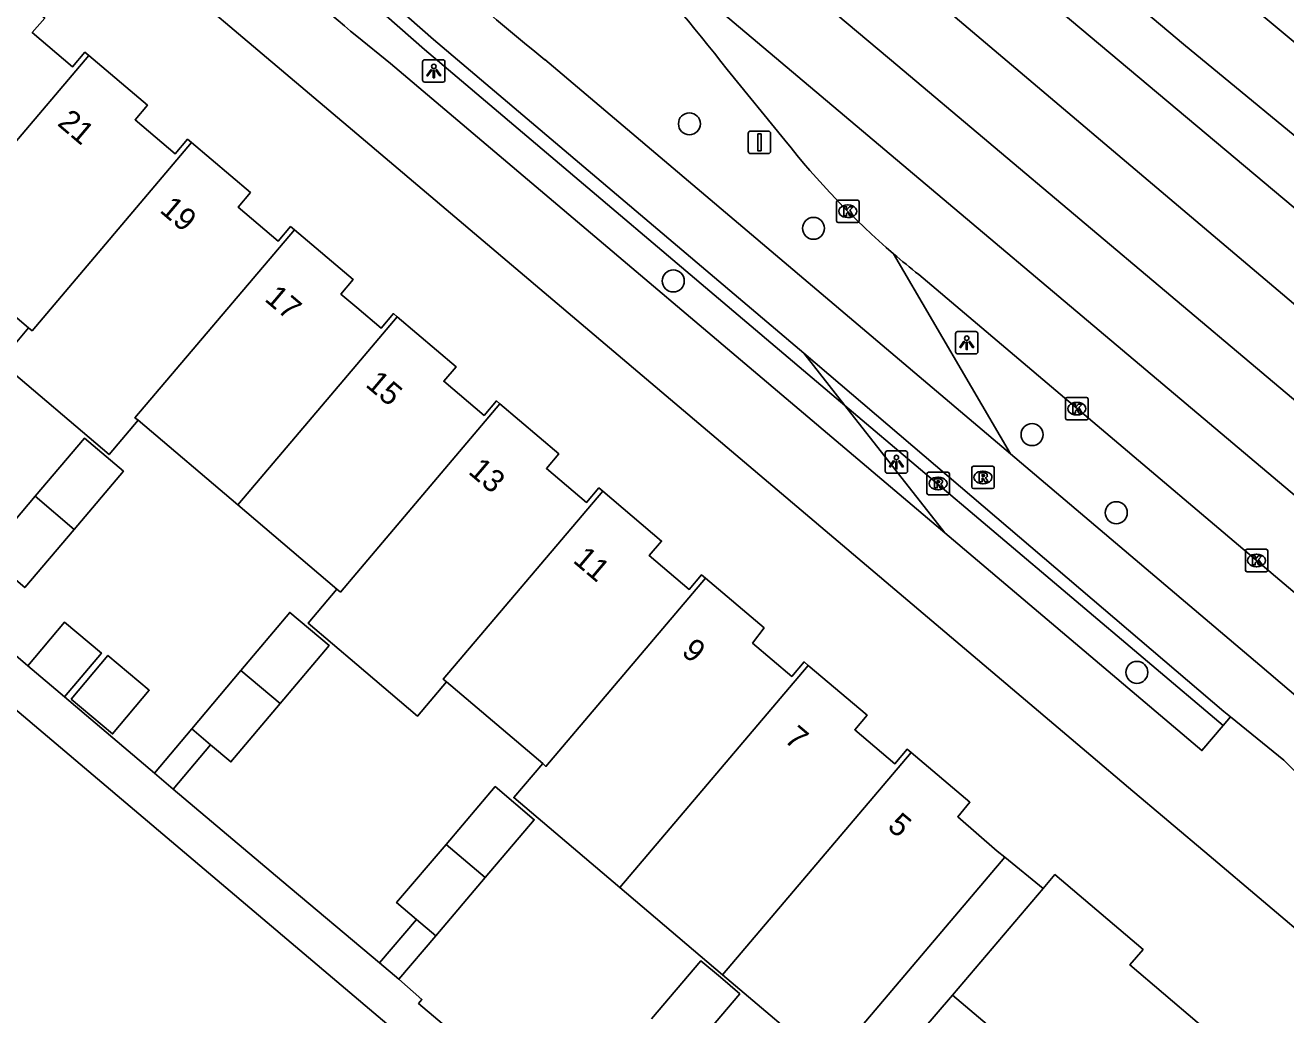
# Model space of a CAD drawing. Extents: x 156414 to 157775, y 382335 to 383765.
# Drawn here: x 156985.2 to 157041.4, y 382811.9 to 382856 of the extents above; entities that cross this region are included whole.
import ezdxf

# ---------------------------------------------------------------- set-up
doc = ezdxf.new("R2010")
doc.units = 0
for name, color, linetype in [('IMGEO_Berm_groen', 7, 'Continuous'), ('IMGEO_Boom', 7, 'Continuous'), ('IMGEO_Fietspad_gesloten', 7, 'Continuous'), ('IMGEO_Haag', 7, 'Continuous'), ('IMGEO_Kolk', 7, 'Continuous'), ('IMGEO_Lichtpunt', 7, 'Continuous'), ('IMGEO_Pand', 7, 'Continuous'), ('IMGEO_Pand_nummerreeks', 7, 'Continuous'), ('IMGEO_Rijbaan_regionaal_gesloten', 7, 'Continuous'), ('IMGEO_Rioolput', 7, 'Continuous'), ('IMGEO_Verkeersbordpaal', 7, 'Continuous'), ('IMGEO_Voetpad_open', 7, 'Continuous')]:
    doc.layers.add(name, color=color, linetype=linetype)

msp = doc.modelspace()

# ---------------------------------------------------------------- linework, layer by layer
at = {"layer": 'IMGEO_Berm_groen'}
for points in [[(157029.109, 382836.876), (157023.909, 382845.783)], [(157021.741, 382839.034), (157026.185, 382833.362)]]:
    msp.add_lwpolyline(points, dxfattribs=at)
at = {"layer": 'IMGEO_Boom'}
for centre in [(157014.815, 382851.572), (157020.34, 382846.918), (157014.095, 382844.576), (157030.074, 382837.733), (157033.822, 382834.256), (157034.741, 382827.145)]:
    msp.add_circle(centre, 0.489, dxfattribs=at)
at = {"layer": 'IMGEO_Fietspad_gesloten'}
for points in [[(157019.915, 382841.365), (157003.414, 382855.333), (157000, 382858.335)], [(157029.109, 382836.876), (157008.381, 382854.428)], [(157038.906, 382825.171), (157038.617, 382825.406), (157019.915, 382841.365)], [(157045.729, 382822.419), (157042.831, 382825.236), (157040.215, 382827.472), (157029.109, 382836.876)], [(157038.906, 382825.171), (157041.277, 382823.243), (157041.521, 382822.993), (157053.712, 382810.538), (157053.424, 382809.597)]]:
    msp.add_lwpolyline(points, dxfattribs=at)
msp.add_arc((157079.4, 382943.011), 113.537, 225.62684, 231.28029, dxfattribs=at)
at = {"layer": 'IMGEO_Haag'}
for points in [[(156991.703, 382866.215), (156995.317, 382862.098), (156997.496, 382859.874), (156999.599, 382857.889), (157003.022, 382854.879), (157021.741, 382839.034)], [(157021.741, 382839.034), (157019.915, 382841.365)], [(157021.741, 382839.034), (157038.578, 382824.782)]]:
    msp.add_lwpolyline(points, dxfattribs=at)
at = {"layer": 'IMGEO_Kolk'}
for p, q in [((157021.367, 382847.251), (157021.367, 382848.103)), ((157021.442, 382848.177), (157022.294, 382848.177)), ((157021.855, 382847.957), (157021.88, 382847.957)), ((157022.368, 382848.103), (157022.368, 382847.251)), ((157021.878, 382847.397), (157021.853, 382847.397)), ((157022.294, 382847.177), (157021.442, 382847.177)), ((157031.566, 382838.462), (157031.566, 382839.314)), ((157031.641, 382839.388), (157032.493, 382839.388)), ((157032.054, 382839.168), (157032.079, 382839.168)), ((157032.567, 382839.314), (157032.567, 382838.462)), ((157032.077, 382838.608), (157032.052, 382838.608)), ((157032.493, 382838.388), (157031.641, 382838.388)), ((157039.57, 382831.703), (157039.57, 382832.555)), ((157039.645, 382832.629), (157040.497, 382832.629)), ((157040.058, 382832.409), (157040.083, 382832.409)), ((157040.571, 382832.555), (157040.571, 382831.703)), ((157040.081, 382831.849), (157040.056, 382831.849)), ((157040.497, 382831.629), (157039.645, 382831.629))]:
    msp.add_line(p, q, dxfattribs=at)
for points in [[(157021.367, 382847.251), (157021.367, 382848.103)], [(157021.442, 382848.177), (157022.294, 382848.177)], [(157022.368, 382848.103), (157022.368, 382847.251)], [(157021.688, 382847.877), (157021.811, 382847.877), (157021.811, 382847.726), (157021.941, 382847.877), (157022.105, 382847.877), (157021.959, 382847.726), (157022.112, 382847.477), (157021.96, 382847.477), (157021.875, 382847.641), (157021.811, 382847.574), (157021.811, 382847.477), (157021.688, 382847.477), (157021.688, 382847.877)], [(157022.294, 382847.177), (157021.442, 382847.177)], [(157031.566, 382838.462), (157031.566, 382839.314)], [(157031.641, 382839.388), (157032.493, 382839.388)], [(157031.887, 382839.088), (157032.01, 382839.088), (157032.01, 382838.937), (157032.14, 382839.088), (157032.304, 382839.088), (157032.158, 382838.937), (157032.311, 382838.688), (157032.159, 382838.688), (157032.074, 382838.852), (157032.01, 382838.785), (157032.01, 382838.688), (157031.887, 382838.688), (157031.887, 382839.088)], [(157032.567, 382839.314), (157032.567, 382838.462)], [(157032.493, 382838.388), (157031.641, 382838.388)], [(157039.57, 382831.703), (157039.57, 382832.555)], [(157039.645, 382832.629), (157040.497, 382832.629)], [(157039.891, 382832.329), (157040.014, 382832.329), (157040.014, 382832.178), (157040.144, 382832.329), (157040.308, 382832.329), (157040.162, 382832.178), (157040.315, 382831.929), (157040.163, 382831.929), (157040.078, 382832.093), (157040.014, 382832.026), (157040.014, 382831.929), (157039.891, 382831.929), (157039.891, 382832.329)], [(157040.571, 382832.555), (157040.571, 382831.703)], [(157040.497, 382831.629), (157039.645, 382831.629)]]:
    msp.add_lwpolyline(points, dxfattribs=at)
for centre, start, end in [((157021.444, 382848.101), 91.552, 178.448), ((157021.444, 382848.101), 91.552, 178.448), ((157022.292, 382848.101), 1.552, 88.448), ((157022.292, 382848.101), 1.552, 88.448), ((157021.444, 382847.253), 181.552, 268.448), ((157021.444, 382847.253), 181.552, 268.448), ((157022.292, 382847.253), 271.552, 358.448), ((157022.292, 382847.253), 271.552, 358.448), ((157031.643, 382839.312), 91.552, 178.448), ((157031.643, 382839.312), 91.552, 178.448), ((157032.491, 382839.312), 1.552, 88.448), ((157032.491, 382839.312), 1.552, 88.448), ((157031.643, 382838.464), 181.552, 268.448), ((157031.643, 382838.464), 181.552, 268.448), ((157032.491, 382838.464), 271.552, 358.448), ((157032.491, 382838.464), 271.552, 358.448), ((157039.647, 382832.553), 91.552, 178.448), ((157039.647, 382832.553), 91.552, 178.448), ((157040.495, 382832.553), 1.552, 88.448), ((157040.495, 382832.553), 1.552, 88.448), ((157039.647, 382831.705), 181.552, 268.448), ((157039.647, 382831.705), 181.552, 268.448), ((157040.495, 382831.705), 271.552, 358.448), ((157040.495, 382831.705), 271.552, 358.448)]:
    msp.add_arc(centre, 0.0765, start, end, dxfattribs=at)
for centre, major_axis, ratio, start_param, end_param in [((157021.854, 382847.677), (-0.387, 0.002), 0.722429, 4.712389, 7.853982), ((157021.879, 382847.677), (-0.39, 0.002), 0.717154, 1.570796, 4.712389), ((157032.053, 382838.888), (-0.387, 0.002), 0.722429, 4.712389, 7.853982), ((157032.078, 382838.888), (-0.39, 0.002), 0.717154, 1.570796, 4.712389), ((157040.057, 382832.129), (-0.387, 0.002), 0.722429, 4.712389, 7.853982), ((157040.082, 382832.129), (-0.39, 0.002), 0.717154, 1.570796, 4.712389)]:
    msp.add_ellipse(centre, major_axis=major_axis, ratio=ratio, start_param=start_param, end_param=end_param, dxfattribs=at)
at = {"layer": 'IMGEO_Lichtpunt'}
for p, q in [((157002.933, 382854.329), (157002.933, 382853.522)), ((157002.933, 382854.329), (157002.933, 382853.522)), ((157003.835, 382854.424), (157003.027, 382854.424)), ((157003.835, 382854.424), (157003.027, 382854.424)), ((157003.929, 382853.522), (157003.929, 382854.329)), ((157003.929, 382853.522), (157003.929, 382854.329)), ((157003.027, 382853.428), (157003.835, 382853.428)), ((157003.027, 382853.428), (157003.835, 382853.428)), ((157026.665, 382842.226), (157026.665, 382841.419)), ((157026.665, 382842.226), (157026.665, 382841.419)), ((157027.567, 382842.321), (157026.759, 382842.321)), ((157027.567, 382842.321), (157026.759, 382842.321)), ((157027.661, 382841.419), (157027.661, 382842.226)), ((157027.661, 382841.419), (157027.661, 382842.226)), ((157026.759, 382841.325), (157027.567, 382841.325)), ((157026.759, 382841.325), (157027.567, 382841.325)), ((157023.533, 382836.913), (157023.533, 382836.106)), ((157023.533, 382836.913), (157023.533, 382836.106)), ((157024.435, 382837.008), (157023.627, 382837.008)), ((157024.435, 382837.008), (157023.627, 382837.008)), ((157024.529, 382836.106), (157024.529, 382836.913)), ((157024.529, 382836.106), (157024.529, 382836.913)), ((157023.627, 382836.012), (157024.435, 382836.012)), ((157023.627, 382836.012), (157024.435, 382836.012))]:
    msp.add_line(p, q, dxfattribs=at)
for points in [[(157003.307, 382853.993), (157003.346, 382853.965), (157003.158, 382853.703), (157003.12, 382853.73), (157003.307, 382853.993)], [(157003.409, 382853.945), (157003.456, 382853.945), (157003.456, 382853.623), (157003.409, 382853.623), (157003.409, 382853.945)], [(157003.519, 382853.965), (157003.557, 382853.992), (157003.744, 382853.73), (157003.705, 382853.702), (157003.519, 382853.965)], [(157027.039, 382841.89), (157027.078, 382841.862), (157026.89, 382841.6), (157026.852, 382841.627), (157027.039, 382841.89)], [(157027.141, 382841.842), (157027.188, 382841.842), (157027.188, 382841.52), (157027.141, 382841.52), (157027.141, 382841.842)], [(157027.251, 382841.862), (157027.289, 382841.889), (157027.476, 382841.627), (157027.437, 382841.599), (157027.251, 382841.862)], [(157023.907, 382836.577), (157023.946, 382836.549), (157023.758, 382836.287), (157023.72, 382836.314), (157023.907, 382836.577)], [(157024.009, 382836.529), (157024.056, 382836.529), (157024.056, 382836.207), (157024.009, 382836.207), (157024.009, 382836.529)], [(157024.119, 382836.549), (157024.157, 382836.576), (157024.344, 382836.314), (157024.305, 382836.286), (157024.119, 382836.549)]]:
    msp.add_lwpolyline(points, dxfattribs=at)
for centre in [(157003.432, 382854.127), (157027.164, 382842.024), (157024.032, 382836.711)]:
    msp.add_circle(centre, 0.0994, dxfattribs=at)
for centre, start, end in [((157003.027, 382854.329), 90, 180), ((157003.027, 382854.329), 90, 180), ((157003.835, 382854.329), 0, 90), ((157003.835, 382854.329), 0, 90), ((157003.027, 382853.522), 180, 270), ((157003.027, 382853.522), 180, 270), ((157003.835, 382853.522), 270, 0), ((157003.835, 382853.522), 270, 360), ((157026.759, 382842.226), 90, 180), ((157026.759, 382842.226), 90, 180), ((157027.567, 382842.226), 0, 90), ((157027.567, 382842.226), 0, 90), ((157026.759, 382841.419), 180, 270), ((157026.759, 382841.419), 180, 270), ((157027.567, 382841.419), 270, 0), ((157027.567, 382841.419), 270, 360), ((157023.627, 382836.913), 90, 180), ((157023.627, 382836.913), 90, 180), ((157024.435, 382836.913), 0, 90), ((157024.435, 382836.913), 0, 90), ((157023.627, 382836.106), 180, 270), ((157023.627, 382836.106), 180, 270), ((157024.435, 382836.106), 270, 0), ((157024.435, 382836.106), 270, 360)]:
    msp.add_arc(centre, 0.0946, start, end, dxfattribs=at)
at = {"layer": 'IMGEO_Pand'}
for points in [[(156988.066, 382854.616), (156987.898, 382854.759), (156987.348, 382854.11), (156985.553, 382855.631), (156986.104, 382856.279), (156983.491, 382858.497)], [(156981.115, 382846.115), (156980.965, 382846.24), (156988.066, 382854.616)], [(156992.642, 382850.735), (156992.466, 382850.883), (156991.917, 382850.235), (156990.132, 382851.753), (156990.682, 382852.401), (156988.066, 382854.616)], [(156985.39, 382842.489), (156985.542, 382842.36), (156992.642, 382850.735)], [(156992.642, 382850.735), (156995.264, 382848.511), (156994.714, 382847.863), (156996.507, 382846.349), (156997.056, 382846.998), (156997.221, 382846.858)], [(156990.265, 382838.372), (156990.119, 382838.48), (156997.221, 382846.858)], [(156997.221, 382846.858), (156999.843, 382844.638), (156999.294, 382843.989), (157000, 382843.389), (157001.081, 382842.471), (157001.63, 382843.12), (157001.798, 382842.978)], [(156981.86, 382845.483), (156985.39, 382842.489)], [(156994.703, 382834.611), (157000, 382840.858), (157001.798, 382842.978)], [(157001.798, 382842.978), (157004.424, 382840.754), (157003.874, 382840.105), (157005.67, 382838.585), (157006.221, 382839.233), (157006.377, 382839.1)], [(156990.265, 382838.372), (156988.973, 382836.846), (156984.103, 382840.969), (156985.39, 382842.489)], [(157006.377, 382839.1), (157000, 382831.578), (156999.273, 382830.721), (156999.12, 382830.85)], [(157006.377, 382839.1), (157008.997, 382836.873), (157008.447, 382836.225), (157010.236, 382834.712), (157010.786, 382835.36), (157010.952, 382835.219)], [(156994.703, 382834.611), (156990.265, 382838.372)], [(156985.678, 382834.986), (156987.871, 382837.571), (156989.607, 382836.099), (156987.413, 382833.513)], [(157010.952, 382835.219), (157003.849, 382826.841), (157004.004, 382826.72)], [(157010.952, 382835.219), (157013.574, 382832.994), (157013.024, 382832.346), (157014.806, 382830.842), (157015.356, 382831.49), (157015.531, 382831.342)], [(156987.413, 382833.513), (156985.213, 382830.92), (156983.478, 382832.393), (156985.678, 382834.986)], [(156985.678, 382834.986), (156987.413, 382833.513)], [(156999.12, 382830.85), (156994.703, 382834.611)], [(157015.531, 382831.342), (157008.426, 382822.961), (157008.283, 382823.095)], [(157015.531, 382831.342), (157018.139, 382829.128), (157017.627, 382828.449), (157019.37, 382826.962), (157019.919, 382827.611), (157020.103, 382827.455)], [(157004.004, 382826.72), (157002.709, 382825.196), (157000, 382827.497), (156997.834, 382829.337), (156999.12, 382830.85)], [(156994.84, 382827.227), (156997.02, 382829.816), (156998.767, 382828.345), (156996.587, 382825.756)], [(156986.992, 382826.056), (156988.633, 382828.004), (156986.989, 382829.388), (156985.349, 382827.439)], [(156987.285, 382825.956), (156989.127, 382824.405), (156990.762, 382826.347), (156988.92, 382827.898), (156987.285, 382825.956)], [(156985.349, 382827.439), (156986.992, 382826.056)], [(156994.84, 382827.227), (156992.65, 382824.626)], [(156996.587, 382825.756), (156994.84, 382827.227)], [(157020.103, 382827.455), (157011.713, 382817.561)], [(157020.103, 382827.455), (157022.726, 382825.236), (157022.177, 382824.587), (157023.962, 382823.074), (157024.51, 382823.724), (157024.682, 382823.579)], [(157008.283, 382823.095), (157004.004, 382826.72)], [(156993.492, 382823.917), (156994.397, 382823.155), (156996.587, 382825.756)], [(156992.65, 382824.626), (156990.989, 382822.653)], [(156993.492, 382823.917), (156992.65, 382824.626)], [(156991.831, 382821.944), (156993.492, 382823.917)], [(157016.288, 382813.679), (157024.682, 382823.579)], [(157024.682, 382823.579), (157027.308, 382821.365), (157026.761, 382820.715), (157028.526, 382819.191), (157028.858, 382818.915)], [(157011.713, 382817.561), (157006.989, 382821.57), (157008.283, 382823.095)], [(156990.989, 382822.653), (156991.831, 382821.944)], [(157003.979, 382819.484), (157006.17, 382822.062), (157007.908, 382820.584), (157005.717, 382818.006)], [(157003.979, 382819.484), (157001.777, 382816.893), (157002.655, 382816.146)], [(157005.717, 382818.006), (157003.979, 382819.484)], [(157028.858, 382818.915), (157021.016, 382809.668)], [(157003.515, 382815.415), (157005.717, 382818.006)], [(157030.56, 382817.519), (157031.087, 382818.138), (157035.016, 382814.805), (157034.434, 382814.119), (157038.931, 382810.3), (157039.513, 382810.986), (157039.651, 382810.874)], [(157016.288, 382813.679), (157011.713, 382817.561)], [(157026.526, 382812.777), (157030.56, 382817.519)], [(157002.655, 382816.146), (157001.01, 382814.21)], [(157003.515, 382815.415), (157002.655, 382816.146)], [(157001.87, 382813.479), (157003.515, 382815.415)], [(157013.13, 382811.723), (157015.326, 382814.305), (157016.193, 382813.567), (157017.059, 382812.831), (157014.863, 382810.249)], [(157001.01, 382814.21), (157001.87, 382813.479)], [(157021.016, 382809.668), (157016.288, 382813.679)], [(157035.105, 382805.512), (157026.526, 382812.777)]]:
    msp.add_lwpolyline(points, dxfattribs=at)
at = {"layer": 'IMGEO_Rijbaan_regionaal_gesloten'}
for points in [[(156982.528, 382956.885), (156986.882, 382938.183), (156990.491, 382922.681), (156992.153, 382916.291), (156993.063, 382913.629), (156994.504, 382909.67), (156995.357, 382907.328), (156996.964, 382903.73), (156998.728, 382900.205), (157000.633, 382896.755), (157002.68, 382893.387), (157004.828, 382890.083), (157007.18, 382886.92), (157009.627, 382883.831), (157012.214, 382880.858), (157014.908, 382878.06), (157017.808, 382875.371), (157020.723, 382872.793), (157026.786, 382867.71), (157041.699, 382855.251), (157060.665, 382839.899)], [(157052.459, 382830.26), (157024.101, 382854.154), (157015.155, 382861.664), (157012.124, 382864.283), (157009.183, 382866.824), (157006.198, 382869.403), (157003.289, 382872.069), (157000.491, 382874.849), (156997.855, 382877.785), (156995.385, 382880.96), (156993.19, 382884.173), (156991.108, 382887.606), (156989.243, 382891.043), (156987.542, 382894.682), (156986.045, 382898.331), (156984.778, 382902.066), (156983.759, 382905.876), (156981.738, 382914.026), (156977.939, 382930.341), (156974.563, 382944.839), (156971.703, 382954.608)], [(157017.345, 382871.498), (157036.819, 382855.113), (157043.805, 382849.361), (157058.509, 382837.457)], [(157010.813, 382869.742), (157054.556, 382832.705)], [(157006.494, 382864.744), (157008.308, 382863.258), (157050.347, 382827.796)], [(157056.739, 382835.252), (157031.373, 382856.537)], [(157019.066, 382850.848), (157016.498, 382853.99)], [(157025.031, 382844.86), (157048.179, 382825.267)]]:
    msp.add_lwpolyline(points, dxfattribs=at)
for centre, radius, start, end in [((156949.459, 382801.656), 85.048, 37.97711, 47.88442), ((157046.926, 382872.639), 35.37, 218.0311, 229.4018), ((157047.046, 382872.765), 35.544, 229.3869, 231.729)]:
    msp.add_arc(centre, radius, start, end, dxfattribs=at)
at = {"layer": 'IMGEO_Rioolput'}
for p, q in [((157027.385, 382835.4), (157027.385, 382836.252)), ((157027.46, 382836.326), (157028.312, 382836.326)), ((157028.386, 382836.252), (157028.386, 382835.4)), ((157025.389, 382835.132), (157025.389, 382835.984)), ((157025.464, 382836.058), (157026.316, 382836.058)), ((157025.877, 382835.838), (157025.902, 382835.838)), ((157026.39, 382835.984), (157026.39, 382835.132)), ((157027.873, 382836.106), (157027.898, 382836.106)), ((157026.316, 382835.058), (157025.464, 382835.058)), ((157025.9, 382835.278), (157025.875, 382835.278)), ((157028.312, 382835.326), (157027.46, 382835.326)), ((157027.896, 382835.546), (157027.871, 382835.546))]:
    msp.add_line(p, q, dxfattribs=at)
for points in [[(157027.385, 382835.4), (157027.385, 382836.252)], [(157027.46, 382836.326), (157028.312, 382836.326)], [(157028.386, 382836.252), (157028.386, 382835.4)], [(157025.389, 382835.132), (157025.389, 382835.984)], [(157025.464, 382836.058), (157026.316, 382836.058)], [(157025.978, 382835.756), (157025.726, 382835.758), (157025.726, 382835.358)], [(157025.904, 382835.677), (157025.85, 382835.677), (157025.85, 382835.596)], [(157025.85, 382835.596), (157025.902, 382835.596)], [(157026.39, 382835.984), (157026.39, 382835.132)], [(157027.974, 382836.024), (157027.722, 382836.026), (157027.722, 382835.626)], [(157027.722, 382835.626), (157027.846, 382835.626), (157027.846, 382835.788), (157027.857, 382835.788)], [(157027.9, 382835.945), (157027.846, 382835.945), (157027.846, 382835.864)], [(157027.846, 382835.864), (157027.898, 382835.864)], [(157027.904, 382835.759), (157027.975, 382835.626), (157028.115, 382835.626), (157028.05, 382835.752)], [(157026.316, 382835.058), (157025.464, 382835.058)], [(157025.726, 382835.358), (157025.85, 382835.358), (157025.85, 382835.52), (157025.861, 382835.52)], [(157025.908, 382835.491), (157025.979, 382835.358), (157026.119, 382835.358), (157026.054, 382835.484)], [(157028.312, 382835.326), (157027.46, 382835.326)]]:
    msp.add_lwpolyline(points, dxfattribs=at)
for centre, radius, start, end in [((157027.462, 382836.25), 0.0765, 91.552, 178.448), ((157027.462, 382836.25), 0.0765, 91.552, 178.448), ((157028.31, 382836.25), 0.0765, 1.552, 88.448), ((157028.31, 382836.25), 0.0765, 1.552, 88.448), ((157025.466, 382835.982), 0.0765, 91.552, 178.448), ((157025.466, 382835.982), 0.0765, 91.552, 178.448), ((157025.886, 382835.785), 0.19, 274.7715, 282.9687), ((157025.91, 382835.581), 0.0964, 77.0061, 93.1865), ((157025.924, 382835.638), 0.0378, 276.6634, 79.6772), ((157025.977, 382835.646), 0.109, 350.3612, 89.416), ((157025.975, 382835.646), 0.112, 277.5842, 350.9817), ((157026.314, 382835.982), 0.0765, 1.552, 88.448), ((157026.314, 382835.982), 0.0765, 1.552, 88.448), ((157027.856, 382835.735), 0.0533, 26.0293, 88.6989), ((157027.882, 382836.053), 0.19, 274.7715, 282.9687), ((157027.906, 382835.849), 0.0964, 77.0061, 93.1865), ((157027.92, 382835.906), 0.0378, 276.6634, 79.6772), ((157027.973, 382835.914), 0.109, 350.3612, 89.416), ((157027.971, 382835.914), 0.112, 277.5842, 350.9817), ((157027.955, 382835.699), 0.108, 29.5134, 73.7905), ((157025.466, 382835.134), 0.0765, 181.552, 268.448), ((157025.466, 382835.134), 0.0765, 181.552, 268.448), ((157025.86, 382835.467), 0.0533, 26.0293, 88.6989), ((157025.959, 382835.431), 0.108, 29.5134, 73.7905), ((157026.314, 382835.134), 0.0765, 271.552, 358.448), ((157026.314, 382835.134), 0.0765, 271.552, 358.448), ((157027.462, 382835.402), 0.0765, 181.552, 268.448), ((157027.462, 382835.402), 0.0765, 181.552, 268.448), ((157028.31, 382835.402), 0.0765, 271.552, 358.448), ((157028.31, 382835.402), 0.0765, 271.552, 358.448)]:
    msp.add_arc(centre, radius, start, end, dxfattribs=at)
for centre, major_axis, ratio, start_param, end_param in [((157025.876, 382835.558), (-0.387, 0.002), 0.722429, 4.712389, 7.853982), ((157025.901, 382835.558), (-0.39, 0.002), 0.717154, 1.570796, 4.712389), ((157027.872, 382835.826), (-0.387, 0.002), 0.722429, 4.712389, 7.853982), ((157027.897, 382835.826), (-0.39, 0.002), 0.717154, 1.570796, 4.712389)]:
    msp.add_ellipse(centre, major_axis=major_axis, ratio=ratio, start_param=start_param, end_param=end_param, dxfattribs=at)
at = {"layer": 'IMGEO_Verkeersbordpaal'}
for p, q in [((157017.438, 382850.347), (157017.438, 382851.147)), ((157017.438, 382851.147), (157017.438, 382850.347)), ((157017.538, 382851.247), (157018.328, 382851.247)), ((157018.328, 382851.247), (157017.538, 382851.247)), ((157018.428, 382851.147), (157018.428, 382850.347)), ((157018.428, 382850.347), (157018.428, 382851.147)), ((157018.328, 382850.247), (157017.538, 382850.247)), ((157017.538, 382850.247), (157018.328, 382850.247))]:
    msp.add_line(p, q, dxfattribs=at)
msp.add_lwpolyline([(157017.858, 382851.122), (157018.008, 382851.122), (157018.008, 382850.372), (157017.858, 382850.372), (157017.858, 382851.122)], dxfattribs=at)
for centre, start, end in [((157017.538, 382851.147), 90, 180), ((157017.538, 382851.147), 90, 180), ((157018.328, 382851.147), 0, 90), ((157018.328, 382851.147), 360, 90), ((157017.538, 382850.347), 180, 270), ((157017.538, 382850.347), 180, 270), ((157018.328, 382850.347), 270, 0), ((157018.328, 382850.347), 270, 0)]:
    msp.add_arc(centre, 0.1, start, end, dxfattribs=at)
at = {"layer": 'IMGEO_Voetpad_open'}
for points in [[(156988.027, 382861.266), (157000, 382851.126), (157032.691, 382823.44), (157034.372, 382822.017), (157037.953, 382818.984), (157052.477, 382806.707)], [(157026.185, 382833.362), (157001.505, 382854.26), (157000, 382855.475)], [(156971.976, 382837.32), (156973.36, 382837.639), (156982.269, 382830.081), (156985.349, 382827.439)], [(157038.578, 382824.782), (157037.636, 382823.666), (157026.185, 382833.362)], [(156990.34, 382772.645), (156990.047, 382772.657), (156989.794, 382772.985), (156986.917, 382785.266), (156976.806, 382829.603), (156978.54, 382831.194), (156984.584, 382825.687), (157014.027, 382800.749), (157000.04, 382784.357), (156990.34, 382772.645)], [(156986.992, 382826.056), (156990.989, 382822.653)], [(157038.578, 382824.782), (157038.906, 382825.171)], [(156991.831, 382821.944), (156996.666, 382817.867), (157001.01, 382814.21)], [(157030.56, 382817.519), (157028.858, 382818.915)], [(157001.87, 382813.479), (157002.901, 382812.578), (157002.754, 382812.405), (157008.103, 382807.867), (157008.233, 382808.02), (157009.262, 382807.175)], [(157026.526, 382812.777), (157023.253, 382808.951)]]:
    msp.add_lwpolyline(points, dxfattribs=at)
msp.add_arc((157048.582, 382914.11), 76.146, 221.75797, 230.35703, dxfattribs=at)

# ---------------------------------------------------------------- texts
at = {"layer": 'IMGEO_Pand_nummerreeks'}
for s, rotation, p in [('21', 319.7383, (156986.625, 382851.538)), ('19', 319.7006, (156991.183, 382847.671)), ('17', 319.7439, (156995.851, 382843.72)), ('15', 319.736, (157000.346, 382839.91)), ('13', 319.6318, (157004.924, 382836.03)), ('11', 319.6779, (157009.584, 382832.078)), ('9', 319.6779, (157014.415, 382827.987)), ('7', 319.7703, (157018.993, 382824.098)), ('5', 319.8738, (157023.585, 382820.214))]:
    msp.add_text(s, height=1, rotation=rotation, dxfattribs=at).set_placement(p)

doc.saveas('drawing.dxf')
